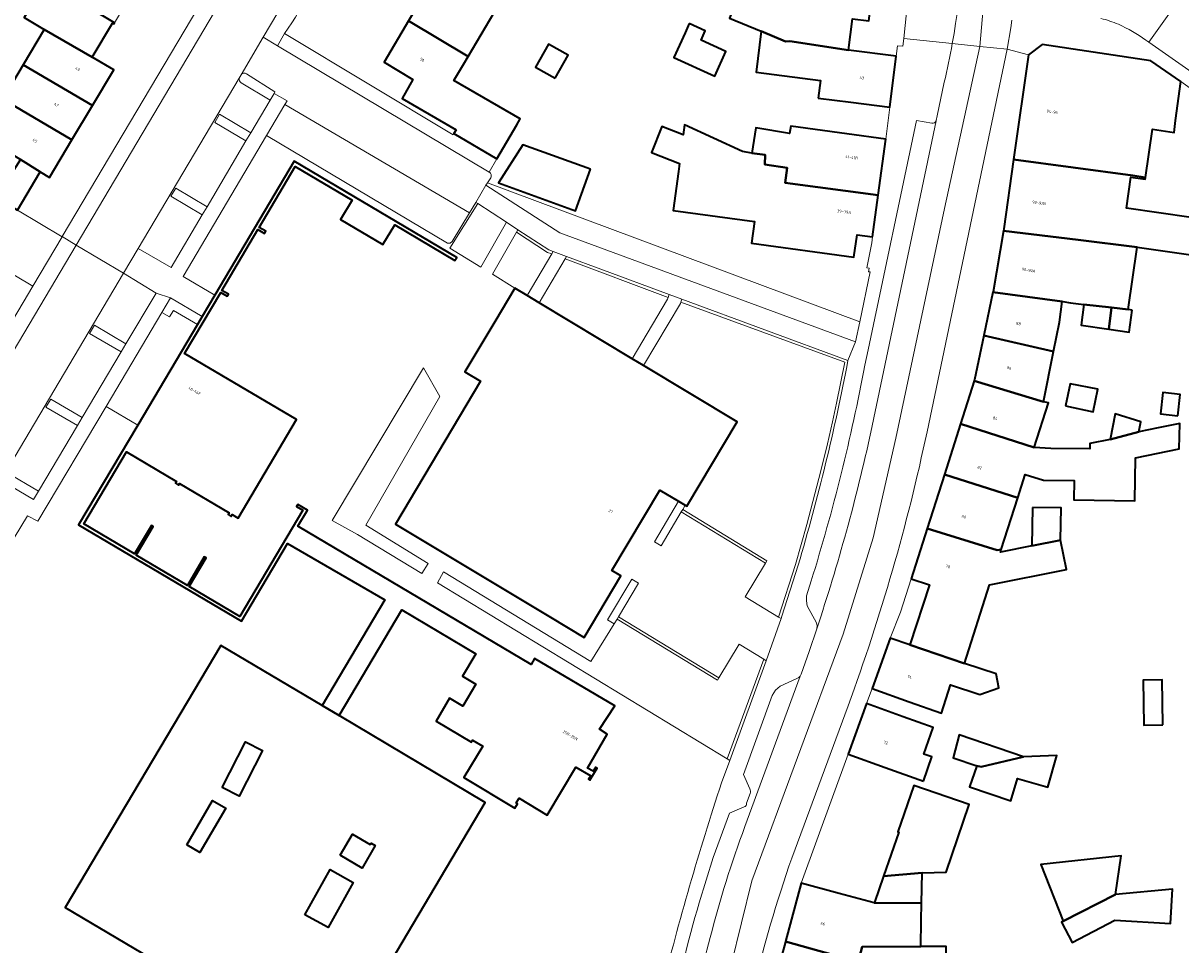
# Model space of a CAD drawing. Header units: metres. Extents: x 197700 to 204338, y 317132 to 325229.
# Tile 333 of 656: x 199749 to 199896, y 319730 to 319848. Entities that reach past the tile are written whole.
import ezdxf
from ezdxf.enums import TextEntityAlignment as Align

# ---------------------------------------------------------------- set-up
doc = ezdxf.new("R2010")
doc.units = ezdxf.units.M
for name, color, linetype, lineweight in [('B-WE-GR-BEPLANTING_CULTUUR_BODEMBEDEKKER-GV', 90, 'Continuous', 18), ('B-WE-GR-BEPLANTING_CULTUUR_HEESTERS-GV', 90, 'Continuous', 18), ('B-WE-OG-BEBOUWING-GV', 7, 'Continuous', 35), ('B-WE-OG-BEBOUWING-T18', 10, 'Continuous', 18), ('B-WE-OG-TERREIN_CULTUURSCHEIDING-GV', 7, 'Continuous', 18), ('B-WE-OG-TERREIN_ERF-GV', 7, 'Continuous', 18), ('B-WE-VH-VERHARDING_ASFALT-GV', 252, 'Continuous', 18), ('B-WE-VH-VERHARDING_BETONSTRAATSTEEN-GV', 252, 'Continuous', 18), ('B-WE-VH-VERHARDING_OPEN-GV', 252, 'Continuous', 18), ('B-WE-VH-VERHARDING_STRAATBAKSTEEN-GV', 252, 'Continuous', 18), ('B-WE-VH-VERHARDING_TEGEL-GV', 252, 'Continuous', 18)]:
    doc.layers.add(name, color=color, linetype=linetype, lineweight=lineweight)
doc.styles.add('NLCS-ISO-M200-T18', font='NLCS-ISO.ttf', dxfattribs={"height": 0.36})

msp = doc.modelspace()

# ---------------------------------------------------------------- linework, layer by layer
at = {"layer": 'B-WE-GR-BEPLANTING_CULTUUR_BODEMBEDEKKER-GV'}
for points in [[(199776.822, 319841.162), (199776.591, 319840.745)], [(199781.017, 319838.788), (199781.125, 319838.978), (199777.5, 319841.3)], [(199776.811, 319840.15), (199780.52, 319837.918), (199781.017, 319838.788)], [(199746.705, 319789.446), (199746.656, 319789.336), (199750.404, 319787.127), (199751.037, 319788.178), (199747.024, 319790.536), (199746.435, 319789.501)]]:
    msp.add_lwpolyline(points, dxfattribs=at)
for points in [[(199777.5, 319841.3, 0.430842), (199776.822, 319841.162)], [(199776.591, 319840.745, 0.3466738), (199776.811, 319840.15)]]:
    msp.add_lwpolyline(points, format="xyb", dxfattribs=at)
for points in [[(199778.068, 319833.762), (199774.068, 319836.146), (199773.481, 319835.105), (199777.442, 319832.755)], [(199772.512, 319824.372), (199768.529, 319826.743), (199767.891, 319825.719), (199771.88, 319823.35)], [(199761.554, 319805.889), (199762.169, 319806.93), (199758.169, 319809.296), (199757.528, 319808.245)], [(199800.017, 319803.872), (199788.407, 319784.456), (199791.64, 319782.669), (199799.842, 319777.686), (199800.617, 319778.978), (199792.688, 319783.836), (199802.099, 319800.215)], [(199756.61, 319797.564), (199752.585, 319799.9), (199751.967, 319798.872), (199755.98, 319796.542)]]:
    msp.add_lwpolyline(points, close=True, dxfattribs=at)
at = {"layer": 'B-WE-GR-BEPLANTING_CULTUUR_HEESTERS-GV'}
for points in [[(199808.195, 319827.433), (199807.984, 319827.097), (199817.379, 319821.068), (199855.031, 319807.191), (199855.559, 319809.732)], [(199816.555, 319818.667), (199815.986, 319818.88), (199812.044, 319821.446), (199811.87, 319821.142), (199815.827, 319818.566), (199816.373, 319818.361)], [(199831.172, 319812.814), (199831.283, 319813.206), (199822.585, 319816.406), (199818.233, 319818.038), (199818.052, 319817.732)], [(199832.484, 319786.89), (199829.425, 319781.743), (199830.288, 319781.23), (199832.841, 319785.526), (199833.02, 319785.827), (199833.346, 319786.377)], [(199832.841, 319785.526), (199843.566, 319779.011), (199843.748, 319779.311), (199833.02, 319785.827)], [(199824.665, 319771.871), (199824.843, 319772.172), (199827.398, 319776.471), (199826.534, 319776.983), (199823.459, 319771.807), (199824.322, 319771.294)], [(199824.843, 319772.172), (199824.665, 319771.871), (199837.44, 319764.111), (199837.622, 319764.41)], [(199843.656, 319766.595), (199843.352, 319766.78), (199838.699, 319754.094), (199839.004, 319753.909)]]:
    msp.add_lwpolyline(points, close=True, dxfattribs=at)
msp.add_lwpolyline([(199854.06, 319804.81), (199832.893, 319812.614), (199832.784, 319812.23), (199853.66, 319804.585), (199852.608, 319799.388), (199852.08, 319796.978), (199851.454, 319794.213), (199850.616, 319790.78), (199848.841, 319783.936), (199847.376, 319778.822), (199845.237, 319772.15), (199845.538, 319771.968), (199845.635, 319772.246), (199847.719, 319778.738)], dxfattribs=at)
msp.add_lwpolyline([(199847.719, 319778.738, 0.0249116), (199854.06, 319804.81)], format="xyb", dxfattribs=at)
at = {"layer": 'B-WE-OG-BEBOUWING-GV'}
for points in [[(199849.15, 319860.141), (199848.596, 319856.556), (199847.707, 319850.888), (199845.121, 319851.276), (199840.402, 319851.873), (199838.975, 319848.355), (199843.018, 319846.715), (199846.097, 319845.393), (199846.654, 319845.439), (199854.124, 319844.286), (199854.623, 319848.274), (199856.706, 319848.014), (199857.672, 319855.754), (199853.296, 319856.3), (199853.704, 319859.574)], [(199751.952, 319853.038), (199749.228, 319848.456), (199751.767, 319846.946), (199757.877, 319843.402), (199760.461, 319847.751), (199760.624, 319847.654), (199760.703, 319847.786)], [(199809.038, 319849.097), (199801.416, 319853.557), (199798.141, 319848.025), (199805.728, 319843.505)], [(199804.183, 319834.178), (199803.899, 319833.694), (199809.371, 319830.489), (199811.898, 319834.803), (199812.33, 319835.541), (199803.905, 319840.426), (199805.166, 319842.556), (199805.728, 319843.505), (199798.141, 319848.025), (199795.02, 319842.752), (199798.695, 319840.577), (199797.299, 319838.168)], [(199833.859, 319847.689), (199833.317, 319846.506), (199831.89, 319843.387), (199837.1, 319841.003), (199838.527, 319844.121), (199835.362, 319845.57), (199835.904, 319846.753)], [(199751.767, 319846.946), (199749.084, 319842.432), (199757.912, 319837.275), (199760.601, 319841.779), (199757.877, 319843.402)], [(199850.276, 319838.201), (199854.433, 319837.679), (199859.394, 319837.056), (199860.206, 319843.524), (199854.124, 319844.286), (199846.654, 319845.439), (199846.097, 319845.393), (199843.018, 319846.715), (199842.359, 319841.495), (199850.56, 319840.46)], [(199816.794, 319840.721), (199818.446, 319843.673), (199815.938, 319845.077), (199814.285, 319842.125)], [(199875.139, 319830.364), (199890.314, 319828.337), (199891.885, 319828.092), (199891.931, 319828.086), (199892.821, 319834.245), (199895.56, 319833.836), (199895.76, 319835.368), (199896.406, 319840.326), (199892.612, 319842.93), (199878.777, 319845.012), (199877.04, 319843.694)], [(199749.084, 319842.432), (199746.475, 319838.042), (199755.281, 319832.87), (199757.912, 319837.275)], [(199743.765, 319833.483), (199746.267, 319831.918), (199748.746, 319830.368), (199751.263, 319828.794), (199752.431, 319828.096), (199755.281, 319832.87), (199746.475, 319838.042)], [(199857.178, 319820.539), (199857.907, 319825.853), (199846.073, 319827.428), (199846.325, 319829.334), (199843.457, 319829.735), (199843.539, 319830.982), (199841.811, 319831.211), (199840.639, 319831.396), (199833.262, 319834.814), (199833.095, 319833.519), (199830.374, 319834.601), (199829.073, 319831.264), (199832.628, 319829.891), (199832.494, 319828.852), (199831.817, 319823.899), (199842.171, 319822.484), (199841.793, 319819.72), (199854.822, 319817.934), (199855.216, 319820.808)], [(199853.93, 319833.653), (199846.767, 319834.635), (199846.619, 319833.692), (199842.34, 319834.401), (199841.811, 319831.211), (199843.539, 319830.982), (199843.457, 319829.735), (199846.325, 319829.334), (199846.073, 319827.428), (199857.907, 319825.853), (199858.884, 319832.974)], [(199821.291, 319829.135), (199812.66, 319832.267), (199809.596, 319827.423), (199819.381, 319823.871)], [(199748.372, 319823.951), (199751.263, 319828.794), (199748.746, 319830.368), (199745.652, 319825.575)], [(199789.281, 319759.604), (199797.269, 319773.062), (199806.685, 319767.473), (199804.991, 319764.618), (199806.711, 319763.597), (199805.062, 319760.82), (199803.342, 319761.841), (199801.635, 319758.92), (199806.124, 319756.217), (199806.289, 319756.491), (199807.583, 319755.713), (199805.179, 319751.72), (199811.656, 319747.821), (199812.001, 319748.394), (199811.847, 319748.487), (199812.206, 319749.086), (199815.791, 319746.931), (199819.443, 319753.058), (199821.319, 319751.948), (199821.04, 319751.509), (199821.213, 319751.397), (199822.13, 319752.935), (199821.948, 319753.041), (199821.646, 319752.52), (199820.927, 319752.938), (199823.426, 319757.247), (199822.452, 319757.886), (199824.392, 319760.84), (199814.17, 319766.894), (199813.717, 319766.128), (199784.055, 319783.697), (199785.273, 319785.753), (199784.034, 319786.487), (199783.871, 319786.212), (199784.671, 319785.738), (199776.67, 319772.229), (199770.217, 319776.051), (199772.362, 319779.674), (199772.139, 319779.806), (199769.993, 319776.184), (199763.48, 319780.042), (199765.63, 319783.672), (199765.407, 319783.805), (199763.261, 319780.183), (199756.808, 319784.005), (199762.23, 319793.159), (199768.589, 319789.393), (199768.456, 319789.17), (199768.843, 319788.94), (199768.976, 319789.164), (199775.3, 319785.418), (199775.167, 319785.195), (199775.563, 319784.96), (199775.696, 319785.184), (199776.436, 319784.746), (199783.856, 319797.275), (199769.625, 319805.703), (199774.222, 319813.464), (199775.039, 319812.98), (199775.197, 319813.247), (199774.38, 319813.731), (199778.966, 319821.475), (199779.792, 319820.985), (199779.95, 319821.252), (199779.124, 319821.741), (199783.721, 319829.502), (199790.957, 319825.217), (199789.484, 319822.73), (199794.862, 319819.545), (199796.365, 319822.083), (199804.04, 319817.537), (199804.264, 319817.916), (199783.565, 319830.176), (199773.463, 319813.12), (199771.846, 319810.39), (199771.254, 319809.39), (199763.661, 319796.569), (199756.146, 319783.881), (199776.865, 319771.61), (199782.74, 319781.53), (199795.109, 319774.332), (199787.139, 319760.875)], [(199891.931, 319828.086), (199891.885, 319828.092), (199890.314, 319828.337), (199875.139, 319830.364), (199873.884, 319821.558), (199873.843, 319821.314), (199883.368, 319820.161), (199890.876, 319819.213), (199897.085, 319818.315), (199899.034, 319818.036), (199899.89, 319822.672), (199897.76, 319822.984), (199889.501, 319824.178), (199890.075, 319828.151), (199891.902, 319827.887)], [(199873.843, 319821.314), (199872.532, 319813.56), (199872.516, 319813.486), (199881.317, 319812.313), (199881.392, 319812.303), (199882.389, 319812.13), (199884.061, 319811.941), (199887.584, 319811.543), (199889.731, 319811.3), (199890.876, 319819.213), (199883.368, 319820.161)], [(199813.226, 319813.064), (199811.674, 319813.997), (199809.099, 319809.711), (199805.287, 319803.366), (199807.308, 319802.166), (199796.488, 319783.955), (199816.191, 319772.121), (199820.485, 319769.559), (199825.162, 319777.401), (199824.02, 319778.083), (199830.133, 319788.292), (199832.484, 319786.89), (199833.346, 319786.377), (199833.569, 319786.244), (199839.976, 319796.992), (199828.047, 319804.159), (199826.611, 319805.022), (199814.739, 319812.156)], [(199871.355, 319807.976), (199880.217, 319805.938), (199880.966, 319809.684), (199881.317, 319812.313), (199872.516, 319813.486)], [(199884.061, 319811.941), (199883.76, 319809.28), (199887.271, 319808.772), (199887.584, 319811.543)], [(199890.244, 319811.226), (199889.731, 319811.3), (199887.584, 319811.543), (199887.271, 319808.772), (199889.836, 319808.401)], [(199871.355, 319807.976), (199870.163, 319802.323), (199870.122, 319802.196), (199878.937, 319799.54), (199880.217, 319805.938)], [(199868.379, 319796.728), (199877.753, 319793.729), (199879.563, 319799.415), (199878.937, 319799.54), (199870.122, 319802.196)], [(199881.759, 319799.048), (199885.279, 319798.266), (199885.853, 319801.162), (199882.331, 319801.845)], [(199896.028, 319797.77), (199896.338, 319800.489), (199894.134, 319800.741), (199893.823, 319798.022)], [(199891.08, 319795.737), (199891.331, 319796.993), (199888.084, 319798.028), (199887.432, 319794.767)], [(199877.753, 319793.729), (199868.379, 319796.728), (199866.331, 319790.308), (199875.675, 319787.323), (199876.627, 319790.31), (199878.954, 319789.569), (199882.847, 319789.513), (199882.812, 319787.062), (199890.554, 319786.951), (199890.633, 319792.432), (199896.23, 319793.54), (199896.277, 319796.79), (199893.527, 319796.221), (199891.08, 319795.737), (199887.432, 319794.767), (199884.835, 319794.252), (199884.825, 319793.543), (199879.884, 319793.614)], [(199873.575, 319780.728), (199875.675, 319787.323), (199866.331, 319790.308), (199864.128, 319783.401), (199873.031, 319780.658)], [(199877.54, 319786.109), (199877.469, 319781.212), (199881.114, 319781.934), (199881.173, 319786.057)], [(199862.087, 319777.002), (199864.446, 319776.236), (199861.937, 319768.597), (199868.893, 319766.221), (199872.09, 319776.255), (199881.856, 319778.189), (199881.114, 319781.934), (199877.469, 319781.212), (199873.477, 319780.422), (199873.575, 319780.728), (199873.031, 319780.658), (199864.128, 319783.401)], [(199861.839, 319761.376), (199865.955, 319759.905), (199867.11, 319763.532), (199870.821, 319762.288), (199873.277, 319763.15), (199872.923, 319764.937), (199868.893, 319766.221), (199861.937, 319768.597), (199859.423, 319769.471), (199857.131, 319763.059)], [(199894.139, 319758.413), (199894.063, 319764.143), (199891.637, 319764.111), (199891.713, 319758.381)], [(199863.665, 319751.256), (199864.728, 319754.344), (199863.727, 319754.689), (199864.894, 319758.079), (199861.096, 319759.444), (199856.411, 319761.128), (199854.098, 319754.696), (199858.803, 319753.004)], [(199876.42, 319754.366), (199868.214, 319757.148), (199867.447, 319754.246), (199870.477, 319753.203), (199871.03, 319753.075)], [(199774.415, 319750.452), (199777.389, 319756.265), (199779.532, 319755.169), (199776.558, 319749.356)], [(199870.477, 319753.203), (199869.518, 319750.558), (199874.777, 319748.773), (199875.653, 319751.618), (199879.51, 319750.48), (199880.622, 319754.548), (199876.42, 319754.366), (199871.03, 319753.075)], [(199858.585, 319739.159), (199863.504, 319739.577), (199866.536, 319739.681), (199869.505, 319748.277), (199862.428, 319750.722), (199860.387, 319744.813), (199860.523, 319744.766)], [(199769.902, 319743.15), (199773.183, 319748.804), (199774.857, 319747.832), (199771.576, 319742.178)], [(199789.409, 319741.854), (199790.985, 319744.536), (199793.263, 319743.197), (199793.378, 319743.392), (199793.904, 319743.083), (199792.213, 319740.205)], [(199881.456, 319733.424), (199888.092, 319736.847), (199888.809, 319741.743), (199878.622, 319740.67)], [(199784.943, 319734.26), (199788.136, 319740.012), (199791.092, 319738.371), (199787.898, 319732.619)], [(199857.414, 319735.783), (199863.409, 319735.756), (199863.504, 319739.577), (199858.585, 319739.159), (199857.438, 319735.839)], [(199852.924, 319736.977), (199848.092, 319738.262), (199846.127, 319730.87), (199855.358, 319728.249), (199855.85, 319730.171), (199863.339, 319730.22), (199863.354, 319733.53), (199863.409, 319735.756), (199857.414, 319735.783)], [(199881.456, 319733.424), (199881.246, 319733.316), (199882.574, 319730.741), (199888.026, 319733.554), (199895.102, 319733.141), (199895.358, 319737.528), (199888.092, 319736.847)], [(199846.127, 319730.87), (199846.112, 319730.813), (199844.224, 319724.015), (199850.221, 319722.35), (199853.962, 319721.343), (199855.14, 319725.72), (199859.719, 319724.488), (199859.942, 319725.318), (199862.396, 319724.658), (199862.834, 319726.283), (199866.559, 319726.266), (199866.576, 319730.205), (199863.339, 319730.22), (199855.85, 319730.171), (199855.358, 319728.249)]]:
    msp.add_lwpolyline(points, close=True, dxfattribs=at)
msp.add_lwpolyline([(199782.816, 319633.799), (199785.02, 319637.232), (199781.361, 319639.369), (199781.314, 319639.287), (199762.705, 319649.943), (199766.875, 319656.944), (199773.134, 319653.23), (199793.74, 319687.951), (199776.098, 319698.332), (199782.056, 319708.282), (199782.993, 319707.726), (199784.691, 319710.589), (199780.623, 319713.002), (199783.545, 319717.913), (199788.111, 319715.203), (199807.899, 319748.554), (199789.281, 319759.604), (199787.139, 319760.875), (199774.228, 319768.538), (199754.414, 319735.195), (199767.527, 319727.421), (199760.397, 319715.395), (199741.271, 319726.763)], dxfattribs=at)
at = {"layer": 'B-WE-OG-TERREIN_CULTUURSCHEIDING-GV'}
for points in [[(199806.936, 319824.771), (199803.401, 319819.091), (199807.321, 319816.677), (199810.584, 319822.397)], [(199811.674, 319813.997), (199813.226, 319813.064), (199816.373, 319818.361), (199815.827, 319818.566), (199811.87, 319821.142), (199808.8, 319815.778)], [(199826.611, 319805.022), (199831.11, 319812.596), (199831.172, 319812.814), (199818.052, 319817.732), (199814.739, 319812.156)], [(199843.566, 319779.011), (199840.972, 319774.741), (199845.237, 319772.15), (199847.376, 319778.822), (199848.841, 319783.936), (199850.616, 319790.78), (199851.454, 319794.213), (199852.08, 319796.978), (199852.608, 319799.388), (199853.66, 319804.585), (199832.784, 319812.23), (199832.731, 319812.043), (199828.047, 319804.159), (199839.976, 319796.992), (199833.569, 319786.244), (199833.346, 319786.377), (199833.02, 319785.827), (199843.748, 319779.311)], [(199824.665, 319771.871), (199824.322, 319771.294), (199821.337, 319766.493), (199802.596, 319777.887), (199801.827, 319776.518), (199838.699, 319754.094), (199843.352, 319766.78), (199840.218, 319768.683), (199837.622, 319764.41), (199837.44, 319764.111)]]:
    msp.add_lwpolyline(points, close=True, dxfattribs=at)
at = {"layer": 'B-WE-OG-TERREIN_ERF-GV'}
for points in [[(199746.475, 319838.042), (199749.084, 319842.432), (199751.767, 319846.946), (199749.228, 319848.456), (199751.952, 319853.038), (199754.557, 319857.421), (199757.228, 319861.915), (199760, 319866.58), (199760.023, 319866.618), (199757.469, 319868.136), (199755.138, 319869.512), (199756.323, 319871.506), (199758.654, 319870.13), (199760.191, 319872.716), (199762.956, 319877.368), (199762.204, 319877.815), (199758.927, 319879.764), (199757.853, 319880.402), (199761.688, 319886.246), (199749.428, 319894.707), (199749.149, 319894.386), (199746.3, 319896.301)], [(199770.283, 319880.199), (199769.843, 319879.52), (199770.119, 319879.356), (199767.28, 319874.621), (199771.667, 319871.993), (199768.951, 319867.445), (199768.822, 319867.229), (199768.659, 319867.327), (199766.052, 319862.977), (199768.788, 319861.339), (199766.022, 319856.702), (199763.377, 319852.268), (199760.703, 319847.786), (199760.624, 319847.654), (199760.461, 319847.751), (199757.877, 319843.402), (199760.601, 319841.779), (199757.912, 319837.275), (199755.281, 319832.87), (199752.431, 319828.096), (199751.263, 319828.794), (199748.372, 319823.951), (199754.026, 319820.531)], [(199754.026, 319820.531), (199754.045, 319820.564), (199774.787, 319855.562)], [(199854.623, 319848.274), (199854.124, 319844.286), (199860.206, 319843.524), (199860.352, 319844.867), (199861.054, 319844.816), (199861.157, 319845.795), (199862.204, 319855.735)], [(199809.038, 319849.097), (199805.728, 319843.505), (199805.166, 319842.556), (199803.905, 319840.426), (199812.33, 319835.541), (199811.898, 319834.803), (199809.371, 319830.489), (199808.39, 319828.779)], [(199782.355, 319846.419), (199803.798, 319833.521), (199803.899, 319833.694), (199804.183, 319834.178), (199797.299, 319838.168), (199798.695, 319840.577), (199795.02, 319842.752), (199798.141, 319848.025)], [(199808.592, 319828.068), (199808.195, 319827.433), (199855.559, 319809.732), (199856.875, 319816.07), (199856.661, 319816.107), (199856.755, 319816.543), (199856.467, 319816.601), (199857.075, 319819.787), (199857.178, 319820.539), (199855.216, 319820.808), (199854.822, 319817.934), (199841.793, 319819.72), (199842.171, 319822.484), (199831.817, 319823.899), (199832.494, 319828.852), (199832.628, 319829.891), (199829.073, 319831.264), (199830.374, 319834.601), (199833.095, 319833.519), (199833.262, 319834.814), (199840.639, 319831.396), (199841.811, 319831.211), (199842.34, 319834.401), (199846.619, 319833.692), (199846.767, 319834.635), (199853.93, 319833.653), (199858.884, 319832.974), (199859.394, 319837.056), (199854.433, 319837.679), (199850.276, 319838.201), (199850.56, 319840.46), (199842.359, 319841.495), (199843.018, 319846.715), (199838.975, 319848.355)], [(199903.68, 319835.155), (199896.406, 319840.326), (199895.76, 319835.368), (199895.56, 319833.836), (199892.821, 319834.245), (199891.931, 319828.086), (199891.902, 319827.887), (199890.075, 319828.151), (199889.501, 319824.178), (199897.76, 319822.984)], [(199843.566, 319779.011), (199832.841, 319785.526), (199830.288, 319781.23), (199829.425, 319781.743), (199832.484, 319786.89), (199830.133, 319788.292), (199824.02, 319778.083), (199825.162, 319777.401), (199820.485, 319769.559), (199816.191, 319772.121), (199796.488, 319783.955), (199807.308, 319802.166), (199805.287, 319803.366), (199809.099, 319809.711), (199811.674, 319813.997), (199808.8, 319815.778), (199811.87, 319821.142), (199812.044, 319821.446), (199810.584, 319822.397), (199807.321, 319816.677), (199803.401, 319819.091), (199806.936, 319824.771), (199806.694, 319824.929), (199805.886, 319823.596), (199803.663, 319819.928), (199803.413, 319819.739), (199803.102, 319819.734), (199780.071, 319833.457), (199769.449, 319815.495), (199773.463, 319813.12), (199783.565, 319830.176), (199804.264, 319817.916), (199804.04, 319817.537), (199796.365, 319822.083), (199794.862, 319819.545), (199789.484, 319822.73), (199790.957, 319825.217), (199783.721, 319829.502), (199779.124, 319821.741), (199779.95, 319821.252), (199779.792, 319820.985), (199778.966, 319821.475), (199774.38, 319813.731), (199775.197, 319813.247), (199775.039, 319812.98), (199774.222, 319813.464), (199769.625, 319805.703), (199783.856, 319797.275), (199776.436, 319784.746), (199775.696, 319785.184), (199775.563, 319784.96), (199775.167, 319785.195), (199775.3, 319785.418), (199768.976, 319789.164), (199768.843, 319788.94), (199768.456, 319789.17), (199768.589, 319789.393), (199762.23, 319793.159), (199756.808, 319784.005), (199763.261, 319780.183), (199765.407, 319783.805), (199765.63, 319783.672), (199763.48, 319780.042), (199769.993, 319776.184), (199772.139, 319779.806), (199772.362, 319779.674), (199770.217, 319776.051), (199776.67, 319772.229), (199784.671, 319785.738), (199783.871, 319786.212), (199784.034, 319786.487), (199785.273, 319785.753), (199784.055, 319783.697), (199813.717, 319766.128), (199814.17, 319766.894), (199824.392, 319760.84), (199822.452, 319757.886), (199823.426, 319757.247), (199820.927, 319752.938), (199821.646, 319752.52), (199821.948, 319753.041), (199822.13, 319752.935), (199821.213, 319751.397), (199821.04, 319751.509), (199821.319, 319751.948), (199819.443, 319753.058), (199815.791, 319746.931), (199812.206, 319749.086), (199811.847, 319748.487), (199812.001, 319748.394), (199811.656, 319747.821), (199805.179, 319751.72), (199807.583, 319755.713), (199806.289, 319756.491), (199806.124, 319756.217), (199801.635, 319758.92), (199803.342, 319761.841), (199805.062, 319760.82), (199806.711, 319763.597), (199804.991, 319764.618), (199806.685, 319767.473), (199797.269, 319773.062), (199789.281, 319759.604), (199807.899, 319748.554), (199788.111, 319715.203)], [(199897.085, 319818.315), (199890.876, 319819.213), (199889.731, 319811.3), (199890.244, 319811.226), (199889.836, 319808.401), (199887.271, 319808.772), (199883.76, 319809.28), (199884.061, 319811.941), (199882.389, 319812.13), (199881.392, 319812.303), (199881.317, 319812.313), (199880.966, 319809.684), (199880.217, 319805.938), (199878.937, 319799.54), (199879.563, 319799.415), (199877.753, 319793.729), (199879.884, 319793.614), (199884.825, 319793.543), (199884.835, 319794.252), (199887.432, 319794.767), (199888.084, 319798.028), (199891.331, 319796.993), (199891.08, 319795.737), (199893.527, 319796.221), (199896.277, 319796.79), (199896.23, 319793.54), (199890.633, 319792.432), (199890.554, 319786.951), (199882.812, 319787.062), (199882.847, 319789.513), (199878.954, 319789.569), (199876.627, 319790.31), (199875.675, 319787.323), (199873.575, 319780.728), (199873.477, 319780.422), (199877.469, 319781.212), (199877.54, 319786.109), (199881.173, 319786.057), (199881.114, 319781.934), (199881.856, 319778.189), (199872.09, 319776.255), (199868.893, 319766.221), (199872.923, 319764.937), (199873.277, 319763.15), (199870.821, 319762.288), (199867.11, 319763.532), (199865.955, 319759.905), (199861.839, 319761.376), (199857.131, 319763.059), (199856.411, 319761.128), (199861.096, 319759.444), (199864.894, 319758.079), (199863.727, 319754.689), (199864.728, 319754.344), (199863.665, 319751.256), (199858.803, 319753.004), (199854.098, 319754.696), (199848.092, 319738.262), (199852.924, 319736.977), (199857.414, 319735.783), (199857.438, 319735.839), (199858.585, 319739.159), (199860.523, 319744.766), (199860.387, 319744.813), (199862.428, 319750.722), (199869.505, 319748.277), (199866.536, 319739.681), (199863.504, 319739.577), (199863.409, 319735.756), (199863.354, 319733.53), (199863.339, 319730.22)], [(199705.758, 319739.087), (199750.303, 319814.25), (199744.088, 319817.958)], [(199741.271, 319726.763), (199760.397, 319715.395), (199767.527, 319727.421), (199754.414, 319735.195), (199774.228, 319768.538), (199787.139, 319760.875), (199795.109, 319774.332), (199782.74, 319781.53), (199776.865, 319771.61), (199756.146, 319783.881), (199763.661, 319796.569), (199759.639, 319798.929), (199750.954, 319784.334), (199749.635, 319785.05), (199747.942, 319782.219)], [(199837.956, 319751.05), (199839.004, 319753.909), (199838.699, 319754.094), (199801.827, 319776.518), (199802.596, 319777.887), (199821.337, 319766.493), (199824.322, 319771.294), (199823.459, 319771.807), (199826.534, 319776.983), (199827.398, 319776.471), (199824.843, 319772.172), (199837.622, 319764.41), (199840.218, 319768.683), (199843.352, 319766.78), (199843.656, 319766.595), (199845.538, 319771.968), (199845.237, 319772.15), (199840.972, 319774.741), (199843.566, 319779.011)]]:
    msp.add_lwpolyline(points, dxfattribs=at)
for points in [[(199787.851, 319871.253, -0.2066542), (199782.355, 319846.419)], [(199808.39, 319828.779, -0.4467609), (199808.592, 319828.068)], [(199830.323, 319724.623, -0.0175126), (199837.956, 319751.05)]]:
    msp.add_lwpolyline(points, format="xyb", dxfattribs=at)
for points in [[(199833.859, 319847.689), (199835.904, 319846.753), (199835.362, 319845.57), (199838.527, 319844.121), (199837.1, 319841.003), (199831.89, 319843.387), (199833.317, 319846.506)], [(199816.794, 319840.721), (199814.285, 319842.125), (199815.938, 319845.077), (199818.446, 319843.673)], [(199821.291, 319829.135), (199819.381, 319823.871), (199809.596, 319827.423), (199812.66, 319832.267)], [(199771.846, 319810.39), (199767.814, 319812.791), (199766.746, 319810.922), (199767.708, 319810.36), (199768.207, 319811.174), (199771.254, 319809.39)], [(199800.017, 319803.872), (199802.099, 319800.215), (199792.688, 319783.836), (199800.617, 319778.978), (199799.842, 319777.686), (199791.64, 319782.669), (199788.407, 319784.456)], [(199885.279, 319798.266), (199881.759, 319799.048), (199882.331, 319801.845), (199885.853, 319801.162)], [(199896.028, 319797.77), (199893.823, 319798.022), (199894.134, 319800.741), (199896.338, 319800.489)], [(199894.139, 319758.413), (199891.713, 319758.381), (199891.637, 319764.111), (199894.063, 319764.143)], [(199870.477, 319753.203), (199867.447, 319754.246), (199868.214, 319757.148), (199876.42, 319754.366), (199880.622, 319754.548), (199879.51, 319750.48), (199875.653, 319751.618), (199874.777, 319748.773), (199869.518, 319750.558)], [(199774.415, 319750.452), (199776.558, 319749.356), (199779.532, 319755.169), (199777.389, 319756.265)], [(199769.902, 319743.15), (199771.576, 319742.178), (199774.857, 319747.832), (199773.183, 319748.804)], [(199789.409, 319741.854), (199792.213, 319740.205), (199793.904, 319743.083), (199793.378, 319743.392), (199793.263, 319743.197), (199790.985, 319744.536)], [(199888.092, 319736.847), (199895.358, 319737.528), (199895.102, 319733.141), (199888.026, 319733.554), (199882.574, 319730.741), (199881.246, 319733.316), (199881.456, 319733.424), (199878.622, 319740.67), (199888.809, 319741.743)], [(199784.943, 319734.26), (199787.898, 319732.619), (199791.092, 319738.371), (199788.136, 319740.012)]]:
    msp.add_lwpolyline(points, close=True, dxfattribs=at)
at = {"layer": 'B-WE-VH-VERHARDING_ASFALT-GV'}
for points in [[(199866.451, 319902.203), (199855.409, 319925.792), (199854.599, 319927.58), (199848.064, 319941.351), (199846.232, 319945.364), (199845.326, 319947.311), (199837.881, 319963.318), (199834.692, 319961.519), (199840.922, 319948.587), (199849.272, 319930.812), (199857.44, 319914.126), (199867.072, 319892.284), (199871.065, 319876.686), (199872.518, 319864.172), (199870.823, 319844.777), (199874.307, 319844.41), (199874.776, 319847.135), (199874.932, 319848.132)], [(199867.338, 319845.144), (199870.823, 319844.777), (199872.518, 319864.172), (199871.065, 319876.686), (199867.072, 319892.284), (199857.44, 319914.126), (199849.272, 319930.812), (199840.922, 319948.587), (199834.692, 319961.519), (199831.431, 319960.02), (199859.536, 319900.584)], [(199776.292, 319853.998), (199755.836, 319819.495), (199761.851, 319815.903), (199761.853, 319815.906), (199763.722, 319819.056)], [(199763.722, 319819.056), (199776.591, 319840.745), (199776.822, 319841.162), (199779.62, 319845.943), (199781.512, 319849.086)], [(199831.699, 319704.738), (199835.178, 319704.435), (199836.557, 319717.197), (199841.82, 319738.598), (199853.437, 319769.975), (199857.263, 319782.238), (199860.167, 319794.934), (199866.339, 319824.135), (199870.823, 319844.777), (199867.338, 319845.144)], [(199864.124, 319795.723), (199874.307, 319844.41), (199870.823, 319844.777), (199866.339, 319824.135), (199860.167, 319794.934), (199857.263, 319782.238), (199853.437, 319769.975), (199841.82, 319738.598), (199836.557, 319717.197), (199835.178, 319704.435), (199838.657, 319704.131), (199838.963, 319707.103)], [(199866.309, 319840.227), (199865.425, 319835.934), (199865.281, 319835.359), (199865.273, 319835.323), (199856.981, 319795.691)], [(199850.088, 319770.649), (199849.106, 319767.751), (199848.09, 319764.866), (199847.973, 319764.625), (199840.948, 319745.473)], [(199846.909, 319741.471), (199854.072, 319760.852)]]:
    msp.add_lwpolyline(points, dxfattribs=at)
for points in [[(199868.758, 319865.715, -0.0553087), (199867.338, 319845.144)], [(199867.338, 319845.144, -0.0134395), (199866.309, 319840.227)], [(199856.981, 319795.691, -0.0259303), (199850.088, 319770.649)], [(199854.072, 319760.852, 0.0359198), (199864.124, 319795.723)], [(199840.948, 319745.473, 0.027173), (199836.529, 319731.379)], [(199838.963, 319707.103, -0.0553863), (199846.909, 319741.471)], [(199836.529, 319731.379, 0.0439957), (199831.699, 319704.738)]]:
    msp.add_lwpolyline(points, format="xyb", dxfattribs=at)
msp.add_lwpolyline([(199755.836, 319819.495), (199707.395, 319737.786), (199713.558, 319734.463), (199718.903, 319743.534), (199727.197, 319757.482), (199746.115, 319789.382), (199761.851, 319815.903)], close=True, dxfattribs=at)
at = {"layer": 'B-WE-VH-VERHARDING_BETONSTRAATSTEEN-GV'}
for points in [[(199808.39, 319828.779), (199781.471, 319844.839), (199779.62, 319845.943), (199776.822, 319841.162)], [(199777.5, 319841.3), (199781.125, 319838.978), (199781.017, 319838.788), (199782.667, 319837.846), (199782.39, 319837.378), (199805.886, 319823.596), (199806.694, 319824.929), (199807.984, 319827.097), (199808.195, 319827.433), (199808.592, 319828.068)], [(199776.591, 319840.745), (199763.722, 319819.056)], [(199763.722, 319819.056), (199767.936, 319816.637), (199771.88, 319823.35), (199767.891, 319825.719), (199768.529, 319826.743), (199772.512, 319824.372), (199777.442, 319832.755), (199773.481, 319835.105), (199774.068, 319836.146), (199778.068, 319833.762), (199780.52, 319837.918), (199776.811, 319840.15)], [(199864.736, 319834.992), (199862.8, 319835.361), (199856.637, 319806.155), (199856.219, 319804.207)], [(199856.981, 319795.691), (199865.273, 319835.323)], [(199766.015, 319813.384), (199761.853, 319815.906), (199761.851, 319815.903), (199746.115, 319789.382)], [(199746.435, 319789.501), (199747.024, 319790.536), (199751.037, 319788.178), (199755.98, 319796.542), (199751.967, 319798.872), (199752.585, 319799.9), (199756.61, 319797.564), (199761.554, 319805.889), (199757.528, 319808.245), (199758.169, 319809.296), (199762.169, 319806.93), (199766.015, 319813.384)], [(199849.39, 319776.754), (199848.795, 319774.863), (199848.778, 319774.218), (199848.876, 319773.581), (199850.039, 319771.413), (199850.136, 319771.035), (199850.088, 319770.649)], [(199840.948, 319745.473), (199847.973, 319764.625), (199847.785, 319764.442), (199847.559, 319764.312), (199845.444, 319763.34), (199844.825, 319762.848), (199844.408, 319762.177), (199840.754, 319752.106), (199841.579, 319750.307)], [(199841.598, 319749.7), (199841.142, 319748.464)], [(199840.85, 319747.996), (199838.97, 319747.19), (199836.916, 319741.528), (199835.118, 319735.796)]]:
    msp.add_lwpolyline(points, dxfattribs=at)
for points in [[(199776.822, 319841.162, -0.430842), (199777.5, 319841.3)], [(199776.811, 319840.15, -0.3466738), (199776.591, 319840.745)], [(199865.273, 319835.323, -0.4078305), (199864.736, 319834.992)], [(199808.592, 319828.068, 0.4467609), (199808.39, 319828.779)], [(199856.219, 319804.207, -0.0283176), (199849.39, 319776.754)], [(199850.088, 319770.649, 0.0259303), (199856.981, 319795.691)], [(199841.579, 319750.307, -0.1991063), (199841.598, 319749.7)], [(199841.142, 319748.464, -0.4489067), (199840.85, 319747.996)], [(199836.529, 319731.379, -0.027173), (199840.948, 319745.473)], [(199835.118, 319735.796, 0.0478179), (199829.251, 319704.952)], [(199831.699, 319704.738, -0.0439957), (199836.529, 319731.379)]]:
    msp.add_lwpolyline(points, format="xyb", dxfattribs=at)
msp.add_lwpolyline([(199782.39, 319837.378), (199780.071, 319833.457), (199803.102, 319819.734), (199803.413, 319819.739), (199803.663, 319819.928), (199805.886, 319823.596)], close=True, dxfattribs=at)
at = {"layer": 'B-WE-VH-VERHARDING_OPEN-GV'}
for points in [[(199744.088, 319817.958), (199750.303, 319814.25), (199754.026, 319820.531), (199748.372, 319823.951), (199745.652, 319825.575), (199744.079, 319826.514), (199743.123, 319827.095), (199740.49, 319828.694), (199738.167, 319830.105), (199735.718, 319831.592), (199733.22, 319833.11), (199730.17, 319834.962), (199726.335, 319828.55), (199729.259, 319826.801), (199731.751, 319825.311), (199734.213, 319823.839), (199736.547, 319822.443), (199739.101, 319820.915), (199739.786, 319820.506), (199741.669, 319819.391)], [(199818.052, 319817.732), (199818.233, 319818.038), (199816.555, 319818.667), (199816.373, 319818.361), (199813.226, 319813.064), (199814.739, 319812.156)], [(199831.283, 319813.206), (199831.172, 319812.814), (199831.11, 319812.596), (199826.611, 319805.022), (199828.047, 319804.159), (199832.731, 319812.043), (199832.784, 319812.23), (199832.893, 319812.614)], [(199771.254, 319809.39), (199768.207, 319811.174), (199767.708, 319810.36), (199766.746, 319810.922), (199759.639, 319798.929), (199763.661, 319796.569)], [(199861.937, 319768.597), (199864.446, 319776.236), (199862.087, 319777.002), (199860.752, 319772.754), (199859.423, 319769.471)]]:
    msp.add_lwpolyline(points, close=True, dxfattribs=at)
at = {"layer": 'B-WE-VH-VERHARDING_STRAATBAKSTEEN-GV'}
for points in [[(199891.968, 319845.592), (199892.337, 319845.325), (199896.368, 319851.005), (199895.399, 319851.69)], [(199946.556, 319816.787), (199941.61, 319819.564), (199936.834, 319822.624), (199920.593, 319834.015), (199916.59, 319836.822), (199896.368, 319851.005), (199892.337, 319845.325), (199932.508, 319817.18)]]:
    msp.add_lwpolyline(points, dxfattribs=at)
for points in [[(199886.256, 319848.335, -0.041018), (199888.472, 319847.596)], [(199888.472, 319847.596, -0.0473402), (199891.968, 319845.592)]]:
    msp.add_lwpolyline(points, format="xyb", dxfattribs=at)
at = {"layer": 'B-WE-VH-VERHARDING_TEGEL-GV'}
for points in [[(199863.196, 319875.322), (199862.71, 319870.827), (199863.037, 319870.787), (199861.508, 319855.809), (199862.204, 319855.735), (199861.157, 319845.795), (199867.338, 319845.144)], [(199774.787, 319855.562), (199754.045, 319820.564), (199755.836, 319819.495), (199776.292, 319853.998)], [(199781.512, 319849.086), (199779.62, 319845.943), (199781.471, 319844.839), (199782.355, 319846.419)], [(199874.932, 319848.132), (199874.776, 319847.135), (199874.307, 319844.41), (199877.04, 319843.694), (199878.777, 319845.012), (199892.612, 319842.93), (199896.406, 319840.326), (199903.68, 319835.155), (199950.02, 319802.902), (199972.061, 319803.556), (199976.61, 319804.066)], [(199867.338, 319845.144), (199861.157, 319845.795), (199861.054, 319844.816), (199860.352, 319844.867), (199860.206, 319843.524), (199859.394, 319837.056), (199858.884, 319832.974), (199857.907, 319825.853), (199857.178, 319820.539), (199857.075, 319819.787), (199856.467, 319816.601), (199856.755, 319816.543), (199856.661, 319816.107), (199856.875, 319816.07), (199855.559, 319809.732), (199855.031, 319807.191), (199854.06, 319804.81)], [(199932.508, 319817.18), (199892.337, 319845.325), (199891.968, 319845.592)], [(199875.139, 319830.364), (199877.04, 319843.694), (199874.307, 319844.41), (199864.124, 319795.723)], [(199865.273, 319835.323), (199865.281, 319835.359), (199865.425, 319835.934), (199866.309, 319840.227)], [(199856.219, 319804.207), (199856.637, 319806.155), (199862.8, 319835.361), (199864.736, 319834.992)], [(199844.224, 319724.015), (199846.112, 319730.813), (199846.127, 319730.87), (199848.092, 319738.262), (199854.098, 319754.696), (199856.411, 319761.128), (199857.131, 319763.059), (199859.423, 319769.471), (199860.752, 319772.754), (199862.087, 319777.002), (199864.128, 319783.401), (199866.331, 319790.308), (199868.379, 319796.728), (199870.122, 319802.196), (199870.163, 319802.323), (199871.355, 319807.976), (199872.516, 319813.486), (199872.532, 319813.56), (199873.843, 319821.314), (199873.884, 319821.558), (199875.139, 319830.364)], [(199707.395, 319737.786), (199755.836, 319819.495), (199754.045, 319820.564), (199754.026, 319820.531), (199750.303, 319814.25)], [(199750.303, 319814.25), (199705.758, 319739.087), (199703.423, 319737.157), (199700.457, 319737.569), (199699.565, 319735.697)], [(199727.009, 319753.072), (199743.42, 319780.793), (199745.251, 319783.906), (199747.942, 319782.219), (199749.635, 319785.05), (199750.954, 319784.334), (199759.639, 319798.929), (199766.746, 319810.922), (199767.814, 319812.791), (199766.015, 319813.384), (199762.169, 319806.93), (199761.554, 319805.889), (199756.61, 319797.564), (199755.98, 319796.542)], [(199755.98, 319796.542), (199751.037, 319788.178), (199750.404, 319787.127), (199746.656, 319789.336), (199746.705, 319789.446)], [(199847.719, 319778.738), (199845.635, 319772.246), (199845.538, 319771.968), (199843.656, 319766.595), (199839.004, 319753.909), (199837.956, 319751.05)], [(199841.579, 319750.307), (199840.754, 319752.106), (199844.408, 319762.177), (199844.825, 319762.848), (199845.444, 319763.34), (199847.559, 319764.312), (199847.785, 319764.442), (199847.973, 319764.625), (199848.09, 319764.866), (199849.106, 319767.751), (199850.088, 319770.649), (199850.136, 319771.035), (199850.039, 319771.413), (199848.876, 319773.581), (199848.778, 319774.218), (199848.795, 319774.863), (199849.39, 319776.754)], [(199854.072, 319760.852), (199846.909, 319741.471)], [(199841.142, 319748.464), (199841.598, 319749.7)], [(199835.118, 319735.796), (199836.916, 319741.528), (199838.97, 319747.19), (199840.85, 319747.996)]]:
    msp.add_lwpolyline(points, dxfattribs=at)
for points in [[(199782.355, 319846.419, 0.2066542), (199787.851, 319871.253)], [(199867.338, 319845.144, 0.0553087), (199868.758, 319865.715)], [(199888.472, 319847.596, 0.041018), (199886.256, 319848.335)], [(199891.968, 319845.592, 0.0473402), (199888.472, 319847.596)], [(199866.309, 319840.227, 0.0134395), (199867.338, 319845.144)], [(199864.736, 319834.992, 0.4078305), (199865.273, 319835.323)], [(199854.06, 319804.81, -0.0249116), (199847.719, 319778.738)], [(199849.39, 319776.754, 0.0283176), (199856.219, 319804.207)], [(199864.124, 319795.723, -0.0359198), (199854.072, 319760.852)], [(199837.956, 319751.05, 0.0175126), (199830.323, 319724.623)], [(199841.598, 319749.7, 0.1991063), (199841.579, 319750.307)], [(199840.85, 319747.996, 0.4489067), (199841.142, 319748.464)], [(199846.909, 319741.471, 0.0553863), (199838.963, 319707.103)], [(199829.251, 319704.952, -0.0478179), (199835.118, 319735.796)]]:
    msp.add_lwpolyline(points, format="xyb", dxfattribs=at)
for points in [[(199781.471, 319844.839), (199808.39, 319828.779), (199809.371, 319830.489), (199803.899, 319833.694), (199803.798, 319833.521), (199782.355, 319846.419)], [(199771.88, 319823.35), (199767.936, 319816.637), (199763.722, 319819.056), (199761.853, 319815.906), (199766.015, 319813.384), (199767.814, 319812.791), (199771.846, 319810.39), (199773.463, 319813.12), (199769.449, 319815.495), (199780.071, 319833.457), (199782.39, 319837.378), (199782.667, 319837.846), (199781.017, 319838.788), (199780.52, 319837.918), (199778.068, 319833.762), (199777.442, 319832.755), (199772.512, 319824.372)], [(199831.283, 319813.206), (199832.893, 319812.614), (199854.06, 319804.81), (199855.031, 319807.191), (199817.379, 319821.068), (199807.984, 319827.097), (199806.694, 319824.929), (199806.936, 319824.771), (199810.584, 319822.397), (199812.044, 319821.446), (199815.986, 319818.88), (199816.555, 319818.667), (199818.233, 319818.038), (199822.585, 319816.406)]]:
    msp.add_lwpolyline(points, close=True, dxfattribs=at)

# ---------------------------------------------------------------- texts
at = {"layer": 'B-WE-OG-BEBOUWING-T18', "style": 'NLCS-ISO-M200-T18'}
for s, rotation, p in [('50', 329.4, (199799.862, 319843.08)), ('49', 329.2, (199756.021, 319841.911)), ('43', 352.8, (199855.831, 319840.788)), ('47', 329.2, (199753.298, 319837.351)), ('94-96', 351.9, (199880.049, 319836.464)), ('45', 329.2, (199750.575, 319832.79)), ('41-41B', 352.2, (199854.528, 319830.653)), ('92-92B', 351.9, (199878.395, 319824.859)), ('39-39A', 352.2, (199853.58, 319823.74)), ('90-90A', 350.4, (199877.053, 319816.306)), ('88', 348.1, (199875.764, 319809.499)), ('86', 348.1, (199874.573, 319803.848)), ('40-46F', 329.4, (199770.899, 319800.941)), ('84', 342.4, (199872.805, 319797.443)), ('82', 342.4, (199870.807, 319791.178)), ('27', 329.1, (199823.861, 319785.604)), ('80', 342.4, (199868.809, 319784.913)), ('78', 342.4, (199866.79, 319778.583)), ('74', 340.4, (199861.901, 319764.521)), ('25B-25N', 329.9, (199818.716, 319757.099)), ('72', 340.3, (199858.876, 319756.162)), ('66', 345.2, (199850.865, 319733.124))]:
    msp.add_text(s, height=0.36, rotation=rotation, dxfattribs=at).set_placement(p, align=Align.MIDDLE)

doc.saveas('drawing.dxf')
